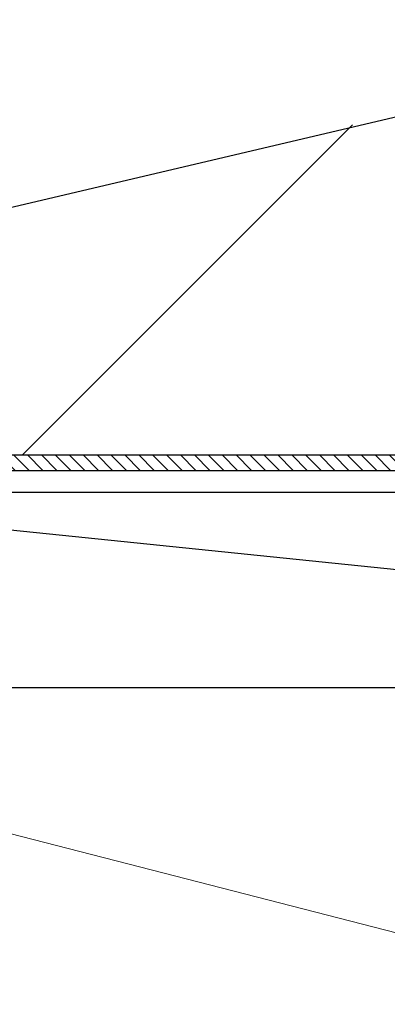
# Model space of a CAD drawing. Header units: millimetres. Extents: x 58700 to 76644, y 972 to 11123.
# Tile 270 of 285: x 62522 to 62641, y 7098 to 7415. Entities that reach past the tile are written whole.
import ezdxf

# ---------------------------------------------------------------- set-up
doc = ezdxf.new("R2010")
doc.units = ezdxf.units.MM

msp = doc.modelspace()

# ---------------------------------------------------------------- hatches: boundary and pattern name
at = {"lineweight": 13}
h = msp.add_hatch(dxfattribs=at)
h.set_pattern_fill('ANSI33', color=256, scale=50, style=0)
h.set_pattern_definition([(45, (-737.5, -83.74), (-224.5064, 224.5064), []), (45, (-513, -83.74), (-224.5064, 224.5064), [158.75, -79.375])])
h.paths.add_polyline_path([(62007.08351, 7097.51177), (62407.08355, 7097.51177), (62407.08352, 7255.04828), (62402.08077, 7255.04828), (62402.08077, 7274.80127), (62007.08351, 7274.80127)])
h.paths.add_polyline_path([(62385.84452, 7570.31053), (62385.84452, 7492.87828), (62037.07204, 7492.87828), (62037.07204, 7570.31053)], flags=16)
h.paths.add_polyline_path([(62665.49564, 7274.80127), (62665.49564, 7633.59965), (62453.28351, 7630.76385), (62453.28351, 7460.91533), (62503.28351, 7460.91533), (62503.28351, 7450.91533), (62453.28351, 7450.91533), (62453.28351, 7274.80127)])
h.paths.add_polyline_path([(62410.88351, 7450.91533), (62360.88351, 7450.91533), (62360.88351, 7460.91533), (62410.88351, 7460.91533), (62410.88351, 7630.19726), (62031.00596, 7625.12095), (62007.08351, 7601.1985), (62007.08351, 7290.80127), (62124.58214, 7290.80127), (62124.58214, 7292.80127), (62284.58214, 7292.80127), (62284.58214, 7290.80127), (62410.88351, 7290.80127)])
h.paths.add_polyline_path([(62083.36987, 7308.26795), (62083.36987, 7416.70533), (62304.40323, 7416.70533), (62304.40323, 7308.26795)])
at = {"lineweight": 9}
h = msp.add_hatch(dxfattribs=at)
h.set_pattern_fill('ANSI31', color=256, angle=90)
h.set_pattern_definition([(135, (-737.497, -83.7406), (-2.24506403, -2.24506403), [])])
h.paths.add_polyline_path([(62426.05528, 7097.51177), (62432.0837, 7097.51177), (62432.0837, 7199.80127), (62432.08351, 7199.80127), (62432.06303, 7249.80002), (62426.10623, 7249.80253)])
h.paths.add_polyline_path([(62665.49564, 7269.80127), (62665.49564, 7274.80127), (62442.08361, 7274.80127), (62442.08361, 7269.80127)])

# ---------------------------------------------------------------- linework, layer by layer
for p, q in [((62250.6435, 7291.6048), (62674.96161, 7391.26938)), ((62210.18143, 7282.49197), (62674.96161, 7234.6444)), ((62432.08351, 7274.80127), (62665.49564, 7274.80127)), ((62432.08351, 7269.80127), (62665.49564, 7269.80127)), ((62497.58351, 7262.80127), (62665.49564, 7262.80127)), ((62432.08351, 7199.80127), (62665.49564, 7199.80127))]:
    msp.add_line(p, q)
at = {"color": 0, "lineweight": 9}
msp.add_line((62671.79792, 7113.37171, -475.00001), (62428.67539, 7175.87261, -475.00001), dxfattribs=at)

doc.saveas('drawing.dxf')
